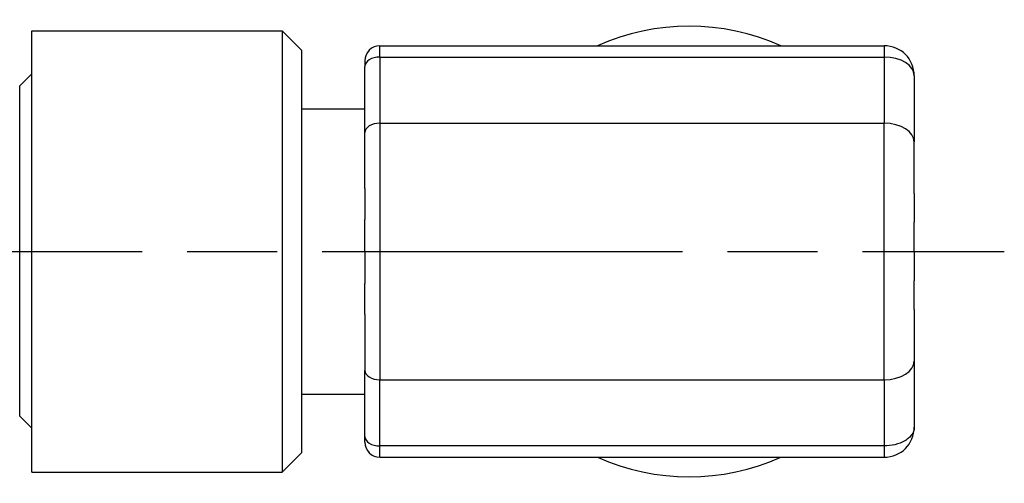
# Model space of a CAD drawing. Header units: millimetres. Extents: x 399 to 6233, y -1870 to 1602.
# Tile 332 of 656: x 4306 to 4339, y 472 to 487. Entities that reach past the tile are written whole.
import ezdxf

# ---------------------------------------------------------------- set-up
doc = ezdxf.new("R2010")
doc.units = ezdxf.units.MM
doc.linetypes.add('AM_ISO08W050', pattern=[18, 12, -1.5, 3, -1.5])
doc.layers.add('AM_7', color=4, linetype='AM_ISO08W050', lineweight=25)
doc.layers.add('可見 (ISO)', color=7, linetype='Continuous', lineweight=25)
doc.layers.add('S40', color=7, linetype='Continuous')
doc.layers.add('中繼線', color=7, linetype='Continuous')

# ---------------------------------------------------------------- blocks, each defined once
blk = doc.blocks.new('90度接頭-下視')
for p, q in [((0, -7.35), (0, 7.35)), ((0, 7.35), (8.34, 7.35)), ((8.34, 7.35), (8.34, -7.35)), ((9, 6.69), (8.34, 7.35)), ((9, -6.69), (9, 6.69)), ((11.6, 6.85), (28.4, 6.85)), ((11.6, 6.473), (11.6, 6.85)), ((28.4, 6.85), (28.4, 6.473)), ((11.1, 6.35), (11.1, 6.162)), ((11.6, 6.473), (28.4, 6.473)), ((11.6, 6.473), (11.6, 4.269)), ((28.4, 6.473), (28.4, 4.269)), ((11.1, 3.958), (11.1, 6.162)), ((29.4, 5.85), (29.4, 3.646)), ((9, 4.75), (11.1, 4.75)), ((11.6, 4.269), (28.4, 4.269)), ((11.6, 4.269), (11.6, -4.269)), ((28.4, -4.269), (28.4, 4.269)), ((11.1, 2.096), (11.1, 3.958)), ((29.4, 1.931), (29.4, 3.646)), ((11.1, 2.096), (11.1, 1.063)), ((29.4, 1.931), (29.4, 0.98)), ((11.1, 0), (11.1, 1.063)), ((29.4, 0), (29.4, 0.979)), ((11.1, 0), (11.1, -1.063)), ((29.4, 0), (29.4, -0.979)), ((29.4, -1.931), (29.4, -0.979)), ((11.1, -2.096), (11.1, -1.063)), ((29.4, -1.931), (29.4, -3.646)), ((11.1, -2.096), (11.1, -3.958)), ((29.4, -3.646), (29.4, -5.85)), ((11.1, -6.162), (11.1, -3.958)), ((11.6, -6.473), (11.6, -4.269)), ((11.6, -4.269), (28.4, -4.269)), ((28.4, -4.269), (28.4, -6.473)), ((9, -4.75), (11.1, -4.75)), ((11.1, -6.35), (11.1, -6.162)), ((28.4, -6.473), (11.6, -6.473)), ((11.6, -6.85), (11.6, -6.473)), ((28.4, -6.473), (28.4, -6.85)), ((9, -6.69), (8.34, -7.35)), ((11.6, -6.85), (28.4, -6.85)), ((0, -7.35), (8.34, -7.35))]:
    blk.add_line(p, q)
for centre, radius, start, end in [((21.9, 0), 7.5, 65.9701, 114.0299), ((11.6, 6.35), 0.5, 90, 180), ((28.4, 5.85), 1, 0, 90), ((28.4, -5.85), 1, 270, 0), ((11.6, -6.35), 0.5, 180, 270), ((21.9, 0), 7.5, 245.9701, 294.0299)]:
    blk.add_arc(centre, radius, start, end)
for centre, major_axis, start_param, end_param in [((11.6, 6.162), (-0.5, 0), 4.712389, 6.283185), ((28.4, 5.85), (1, 0), 0, 1.570796), ((11.6, 3.958), (-0.5, 0), 4.712389, 6.283185), ((28.4, 3.646), (1, 0), 0, 1.570796), ((28.4, -3.646), (1, 0), 4.712389, 6.283185), ((11.6, -3.958), (-0.5, 0), 0, 1.570796), ((11.6, -6.162), (-0.5, 0), 0, 1.570796)]:
    blk.add_ellipse(centre, major_axis=major_axis, ratio=0.623265, start_param=start_param, end_param=end_param)
blk.add_open_spline([(29.4, -5.85), (29.4, -5.905), (29.389, -5.953), (29.374, -5.993), (29.366, -6.012), (29.358, -6.03), (29.349, -6.046), (29.345, -6.054), (29.341, -6.062), (29.336, -6.069), (29.334, -6.072), (29.332, -6.076), (29.33, -6.079), (29.328, -6.082), (29.327, -6.083), (29.324, -6.089), (29.295, -6.132), (29.26, -6.17), (29.223, -6.204), (29.205, -6.221), (29.185, -6.236), (29.166, -6.251), (29.156, -6.258), (29.146, -6.265), (29.137, -6.272), (29.132, -6.275), (29.127, -6.278), (29.122, -6.281), (29.119, -6.283), (29.117, -6.284), (29.114, -6.286), (29.112, -6.288), (29.111, -6.289), (29.107, -6.291), (28.996, -6.36), (28.874, -6.404), (28.756, -6.432), (28.638, -6.46), (28.523, -6.473), (28.4, -6.473)], degree=3, knots=[0, 0, 0, 0, 0.125, 0.125, 0.125, 0.1875, 0.1875, 0.1875, 0.21875, 0.21875, 0.21875, 0.234375, 0.234375, 0.234375, 0.25, 0.25, 0.25, 0.375, 0.375, 0.375, 0.4375, 0.4375, 0.4375, 0.46875, 0.46875, 0.46875, 0.484375, 0.484375, 0.484375, 0.492187, 0.492187, 0.492187, 0.5, 0.5, 0.5, 0.75, 0.75, 0.75, 1, 1, 1, 1])
blk = doc.blocks.new('S40-下視-02')
at = {"layer": '可見 (ISO)'}
for p, q in [((63.12, -7), (63.12, 7)), ((62.72, 5.5), (63.12, 5.9)), ((62.72, -5.5), (62.72, 5.5)), ((62.72, -5.5), (63.12, -5.9))]:
    blk.add_line(p, q, dxfattribs=at)

msp = doc.modelspace()

# ---------------------------------------------------------------- linework, layer by layer
at = {"layer": 'AM_7'}
msp.add_line((4172.539, 479.646), (4339.259, 479.646), dxfattribs=at)

# ---------------------------------------------------------------- block references
at = {"layer": 'S40'}
msp.add_blockref('S40-下視-02', (4243.739, 479.662), dxfattribs=at)
at = {"layer": '中繼線'}
msp.add_blockref('90度接頭-下視', (4306.859, 479.646), dxfattribs=at)

doc.saveas('drawing.dxf')
